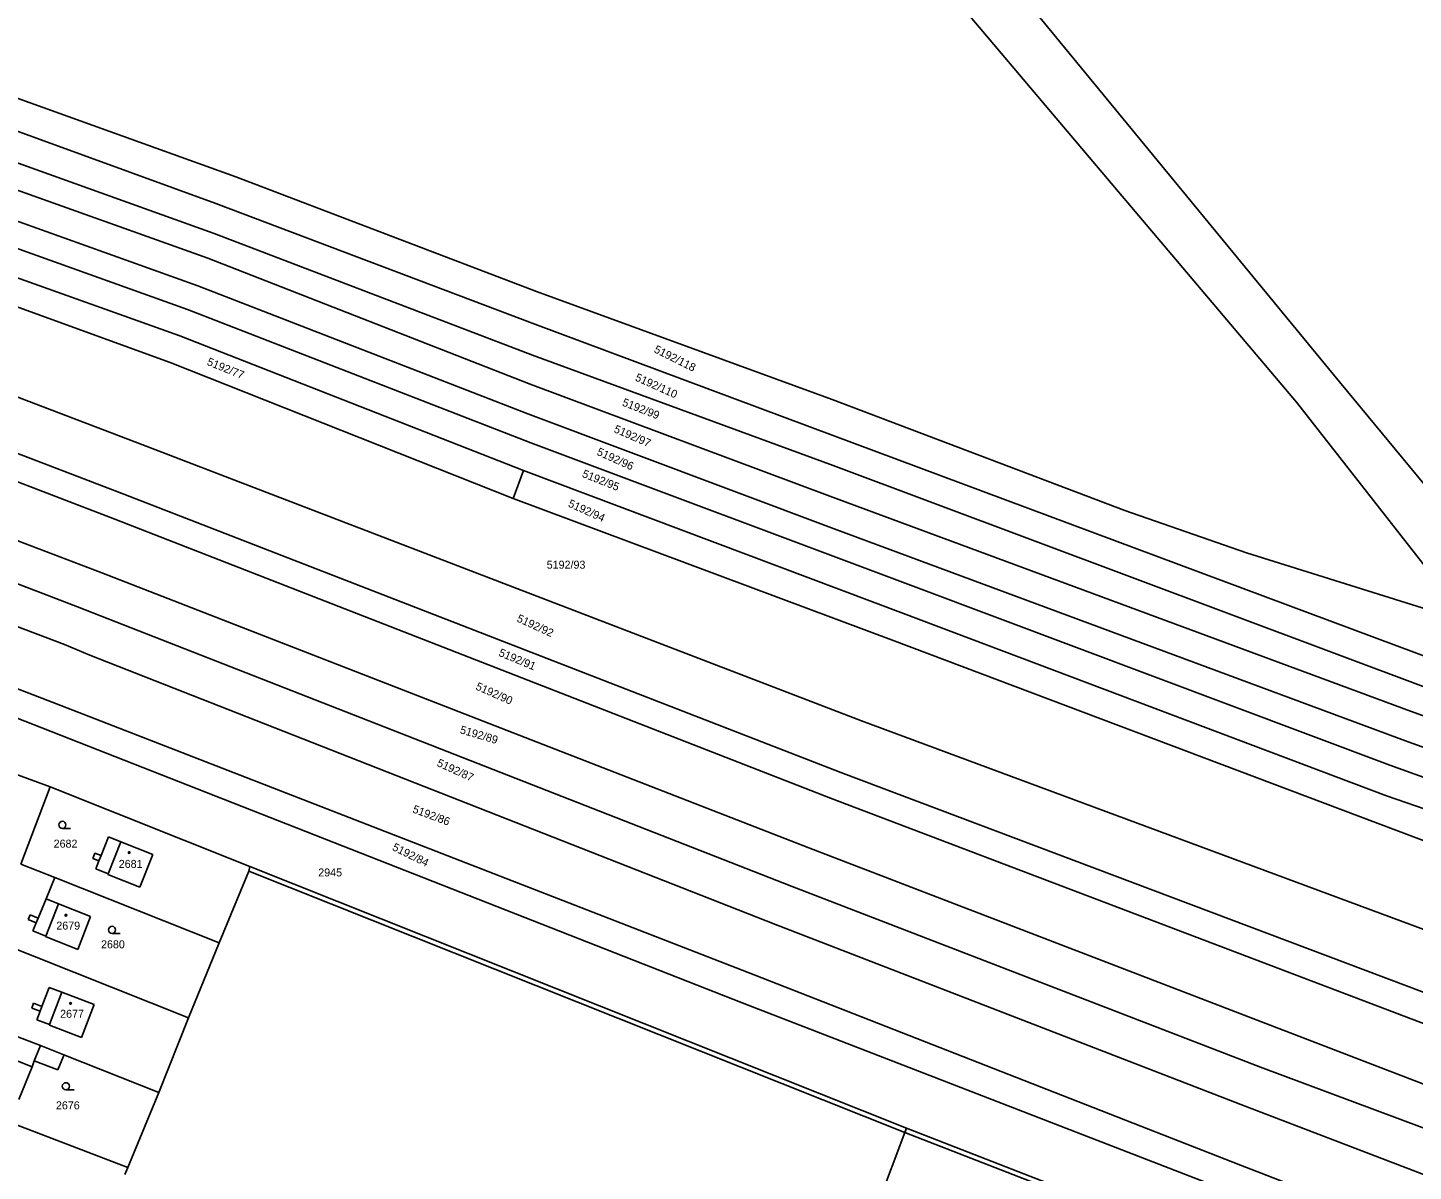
# Model space of a CAD drawing. Extents: x -593183 to -588034, y -1130415 to -1124994.
# Drawn here: x -590940.6 to -590646.2, y -1127946.5 to -1127703.4 of the extents above; entities that cross this region are included whole.
import ezdxf

# ---------------------------------------------------------------- set-up
doc = ezdxf.new("R2010")
doc.units = 0
for name, color, linetype in [('Vrstva 1', 7, 'Continuous'), ('Vrstva 18', 7, 'Continuous'), ('Vrstva 19', 7, 'Continuous'), ('Vrstva 25', 7, 'Continuous'), ('Vrstva 4', 7, 'Continuous')]:
    doc.layers.add(name, color=color, linetype=linetype)

msp = doc.modelspace()

# ---------------------------------------------------------------- linework, layer by layer
at = {"layer": 'Vrstva 1'}
for p, q in [((-590783.91, -1127630.13), (-590663.28, -1127777.01)), ((-590793.85, -1127637.68), (-590671.03, -1127782.98)), ((-590998.95, -1127698.14), (-590896.34, -1127735.09)), ((-591001.48, -1127704.12), (-590900.59, -1127740.79)), ((-591004.07, -1127710.1), (-590900.96, -1127747.13)), ((-591006.43, -1127715.21), (-590902.32, -1127752.4)), ((-591008.32, -1127721), (-590904.44, -1127758.28)), ((-591010.49, -1127726.01), (-590906.63, -1127763.32)), ((-591006.7, -1127733.73), (-590908.28, -1127768.92)), ((-590896.34, -1127735.09), (-590832.47, -1127759.46)), ((-591008.42, -1127738.92), (-590910.29, -1127774.55)), ((-590900.59, -1127740.79), (-590832.85, -1127766.42)), ((-590900.96, -1127747.13), (-590833.32, -1127772.98)), ((-591020.09, -1127752.47), (-590916.32, -1127791.95)), ((-590902.32, -1127752.4), (-590833.87, -1127779.13)), ((-590904.44, -1127758.28), (-590834.33, -1127785.45)), ((-590832.47, -1127759.46), (-590769.66, -1127782.41)), ((-591024.41, -1127762.62), (-590920.15, -1127802.57)), ((-590906.63, -1127763.32), (-590833.72, -1127791.65)), ((-590832.85, -1127766.42), (-590769.72, -1127790.01)), ((-591026.57, -1127767.7), (-590922.06, -1127807.87)), ((-590908.28, -1127768.92), (-590835.25, -1127797.54)), ((-590837.43, -1127803.48), (-590910.29, -1127774.55)), ((-590833.32, -1127772.98), (-590769.51, -1127796.42)), ((-590663.28, -1127777.01), (-590622.93, -1127825.88)), ((-591031.14, -1127778.56), (-590924.87, -1127819.28)), ((-590833.87, -1127779.13), (-590770.15, -1127802.96)), ((-590769.66, -1127782.41), (-590707.54, -1127806.02)), ((-590671.03, -1127782.98), (-590634.43, -1127829.85)), ((-591034.31, -1127786.2), (-590930.04, -1127826.5)), ((-590834.33, -1127785.45), (-590769.28, -1127809.9)), ((-590640.79, -1127838.11), (-590769.72, -1127790.01)), ((-590916.32, -1127791.95), (-590763.47, -1127850.74)), ((-590833.72, -1127791.65), (-590751.91, -1127822.32)), ((-591037.93, -1127794.75), (-590932.79, -1127834.49)), ((-590835.25, -1127797.54), (-590837.43, -1127803.48)), ((-590835.25, -1127797.54), (-590754.5, -1127827.93)), ((-590642.98, -1127843.88), (-590769.51, -1127796.42)), ((-590920.15, -1127802.57), (-590767.84, -1127861.69)), ((-590756.51, -1127833.75), (-590837.43, -1127803.48)), ((-590770.15, -1127802.96), (-590646.81, -1127848.7)), ((-591042.33, -1127805.39), (-590933.58, -1127847.46)), ((-590922.06, -1127807.87), (-590770.02, -1127867.14)), ((-590707.54, -1127806.02), (-590681.65, -1127815)), ((-591044.51, -1127810.22), (-590931.66, -1127854.55)), ((-590769.28, -1127809.9), (-590647.33, -1127855.17)), ((-590634.43, -1127829.85), (-590681.65, -1127815)), ((-590924.87, -1127819.28), (-590774.65, -1127877.72)), ((-590751.91, -1127822.32), (-590651.25, -1127860.17)), ((-590930.04, -1127826.5), (-590778.22, -1127885.93)), ((-590651.9, -1127866.65), (-590754.5, -1127827.93)), ((-590756.51, -1127833.75), (-590654.25, -1127872.35)), ((-590932.79, -1127834.49), (-590927.37, -1127836.73)), ((-590927.37, -1127836.73), (-590781.7, -1127894.01)), ((-590933.58, -1127847.46), (-590786.28, -1127904.73)), ((-590646.81, -1127848.7), (-590631.88, -1127854.04)), ((-590763.47, -1127850.74), (-590628.72, -1127900.73)), ((-590931.66, -1127854.55), (-590788.8, -1127910.68)), ((-590647.33, -1127855.17), (-590632.24, -1127860.61)), ((-590651.25, -1127860.17), (-590631.72, -1127867.11)), ((-590943.35, -1127861.99), (-590935.85, -1127864.73)), ((-590767.84, -1127861.69), (-590626.17, -1127915.18)), ((-590935.85, -1127864.73), (-590942.04, -1127881.16)), ((-590935.85, -1127864.73), (-590893.41, -1127881.66)), ((-590631.57, -1127873.73), (-590651.9, -1127866.65)), ((-590770.02, -1127867.14), (-590624.89, -1127922.4)), ((-590654.25, -1127872.35), (-590631.55, -1127880.94)), ((-590923.45, -1127875.36), (-590925.01, -1127879.35)), ((-590923.45, -1127875.36), (-590920.81, -1127876.42)), ((-590920.81, -1127876.42), (-590914, -1127879.16)), ((-590774.65, -1127877.72), (-590622.31, -1127936.32)), ((-590942.04, -1127881.16), (-590934.81, -1127884.01)), ((-590926.33, -1127878.84), (-590926.77, -1127879.96)), ((-590926.77, -1127879.96), (-590925.45, -1127880.47)), ((-590926.33, -1127878.84), (-590925.01, -1127879.35)), ((-590925.45, -1127880.47), (-590926.13, -1127882.2)), ((-590914, -1127879.16), (-590916.79, -1127886.07)), ((-590934.81, -1127884.01), (-590899.93, -1127897.92)), ((-590926.13, -1127882.2), (-590923.51, -1127883.26)), ((-590923.51, -1127883.26), (-590923.55, -1127883.35)), ((-590923.55, -1127883.35), (-590916.79, -1127886.07)), ((-590893.59, -1127882.66), (-590899.93, -1127897.92)), ((-590893.41, -1127881.66), (-590893.59, -1127882.66)), ((-590893.41, -1127881.66), (-590753.93, -1127937.28)), ((-590778.22, -1127885.93), (-590678.67, -1127924.36)), ((-590936.68, -1127888.56), (-590938.36, -1127892.65)), ((-590936.68, -1127888.56), (-590934.02, -1127889.6)), ((-590934.02, -1127889.6), (-590927.22, -1127892.28)), ((-590940.07, -1127891.95), (-590940.48, -1127892.95)), ((-590940.48, -1127892.95), (-590938.77, -1127893.65)), ((-590940.07, -1127891.95), (-590938.36, -1127892.65)), ((-590927.22, -1127892.28), (-590929.94, -1127899.32)), ((-590938.77, -1127893.65), (-590939.47, -1127895.37)), ((-590939.47, -1127895.37), (-590936.74, -1127896.47)), ((-590781.7, -1127894.01), (-590681.95, -1127932.61)), ((-590948.44, -1127897.1), (-590906.41, -1127913.82)), ((-590936.74, -1127896.47), (-590936.78, -1127896.56)), ((-590936.78, -1127896.56), (-590929.94, -1127899.32)), ((-590899.93, -1127897.92), (-590906.41, -1127913.82)), ((-590786.28, -1127904.73), (-590682.94, -1127945.17)), ((-590936, -1127907.41), (-590937.56, -1127911.42)), ((-590936, -1127907.41), (-590933.33, -1127908.41)), ((-590939.32, -1127910.74), (-590939.72, -1127911.77)), ((-590939.32, -1127910.74), (-590937.56, -1127911.42)), ((-590933.33, -1127908.41), (-590926.49, -1127910.98)), ((-590788.8, -1127910.68), (-590620.11, -1127975.95)), ((-590939.72, -1127911.77), (-590937.97, -1127912.46)), ((-590937.97, -1127912.46), (-590938.66, -1127914.24)), ((-590926.49, -1127910.98), (-590929.14, -1127918.01)), ((-590906.41, -1127913.82), (-590912.73, -1127929.73)), ((-590947.52, -1127916.07), (-590937.9, -1127919.76)), ((-590938.66, -1127914.24), (-590935.94, -1127915.29)), ((-590935.94, -1127915.29), (-590935.97, -1127915.38)), ((-590935.97, -1127915.38), (-590929.14, -1127918.01)), ((-590937.9, -1127919.76), (-590939.18, -1127922.97)), ((-590937.9, -1127919.76), (-590932.92, -1127921.74)), ((-590932.92, -1127921.74), (-590912.73, -1127929.73)), ((-590939.64, -1127924.27), (-590942.45, -1127931.23)), ((-590939.64, -1127924.27), (-590939.18, -1127922.97)), ((-590678.67, -1127924.36), (-590621.29, -1127945.76)), ((-590912.73, -1127929.73), (-590919.34, -1127945.64)), ((-590681.95, -1127932.61), (-590620.03, -1127956.34)), ((-590942.95, -1127936.57), (-590919.34, -1127945.64)), ((-590754.27, -1127938.2), (-590753.93, -1127937.28)), ((-590675.98, -1127967.58), (-590753.93, -1127937.28)), ((-590765.78, -1127968.76), (-590754.27, -1127938.2)), ((-590919.34, -1127945.64), (-590919.95, -1127947.18)), ((-590682.94, -1127945.17), (-590619.48, -1127969.64))]:
    msp.add_line(p, q, dxfattribs=at)
at = {"layer": 'Vrstva 25'}
for p, q in [((-590931.47, -1127873.58), (-590933.22, -1127873.58)), ((-590920.92, -1127895.9), (-590922.67, -1127895.9)), ((-590930.73, -1127929.14), (-590932.48, -1127929.14))]:
    msp.add_line(p, q, dxfattribs=at)
for centre, radius in [((-590933.22, -1127872.83), 0.75), ((-590919.03, -1127878.71), 0.175), ((-590919.03, -1127878.71), 0.15), ((-590932.48, -1127892.04), 0.175), ((-590932.48, -1127892.04), 0.15), ((-590922.67, -1127895.15), 0.75), ((-590931.48, -1127910.78), 0.175), ((-590931.48, -1127910.78), 0.15), ((-590932.48, -1127928.39), 0.75)]:
    msp.add_circle(centre, radius, dxfattribs=at)
at = {"layer": 'Vrstva 4'}
for p, q in [((-590920.81, -1127876.42), (-590923.51, -1127883.26)), ((-590925.01, -1127879.35), (-590925.45, -1127880.47)), ((-590934.81, -1127884.01), (-590936.68, -1127888.56)), ((-590754.27, -1127938.2), (-590893.59, -1127882.66)), ((-590934.02, -1127889.6), (-590936.74, -1127896.47)), ((-590938.36, -1127892.65), (-590938.77, -1127893.65)), ((-590933.33, -1127908.41), (-590935.94, -1127915.29)), ((-590937.56, -1127911.42), (-590937.97, -1127912.46)), ((-590946.46, -1127921.55), (-590939.64, -1127924.27)), ((-590933.01, -1127921.97), (-590934.18, -1127924.93)), ((-590932.92, -1127921.74), (-590933.01, -1127921.97)), ((-590939.18, -1127922.97), (-590934.18, -1127924.93)), ((-590754.27, -1127938.2), (-590676.32, -1127968.51))]:
    msp.add_line(p, q, dxfattribs=at)

# ---------------------------------------------------------------- texts
at = {"layer": 'Vrstva 18'}
for s, rotation, p in [('5192/118', 333.435, (-590807.69, -1127772.31)), ('5192/77', 337.8451, (-590902.64, -1127775.03)), ('5192/110', 335.7667, (-590811.69, -1127778.32)), ('5192/99', 338.6001, (-590814.44, -1127783.67)), ('5192/97', 336.4253, (-590816.21, -1127789.31)), ('5192/96', 335.7116, (-590819.83, -1127794.13)), ('5192/95', 338.1377, (-590822.95, -1127798.83)), ('5192/94', 335.7169, (-590825.93, -1127805.12)), ('5192/92', 335.4098, (-590836.83, -1127829.54)), ('5192/91', 337.2856, (-590840.67, -1127836.85)), ('5192/90', 336.0923, (-590845.57, -1127844)), ('5192/89', 343.525, (-590848.88, -1127853.33)), ('5192/87', 335.5015, (-590853.8, -1127860.26)), ('5192/86', 339.4985, (-590858.97, -1127870.15)), ('5192/84', 333.435, (-590863.28, -1127878.12))]:
    msp.add_text(s, height=1.7, rotation=rotation, dxfattribs=at).set_placement(p)
for s, p in [('5192/93', (-590830.33, -1127818.38)), ('2682', (-590935.08, -1127877.68)), ('2945', (-590878.86, -1127883.79)), ('2680', (-590925.01, -1127899.07)), ('2676', (-590934.59, -1127933.3))]:
    msp.add_text(s, height=1.7, dxfattribs=at).set_placement(p)
at = {"layer": 'Vrstva 19'}
for s, p in [('2681', (-590921.25, -1127881.98)), ('2679', (-590934.51, -1127895.1)), ('2677', (-590933.7, -1127913.84))]:
    msp.add_text(s, height=1.7, dxfattribs=at).set_placement(p)

doc.saveas('drawing.dxf')
